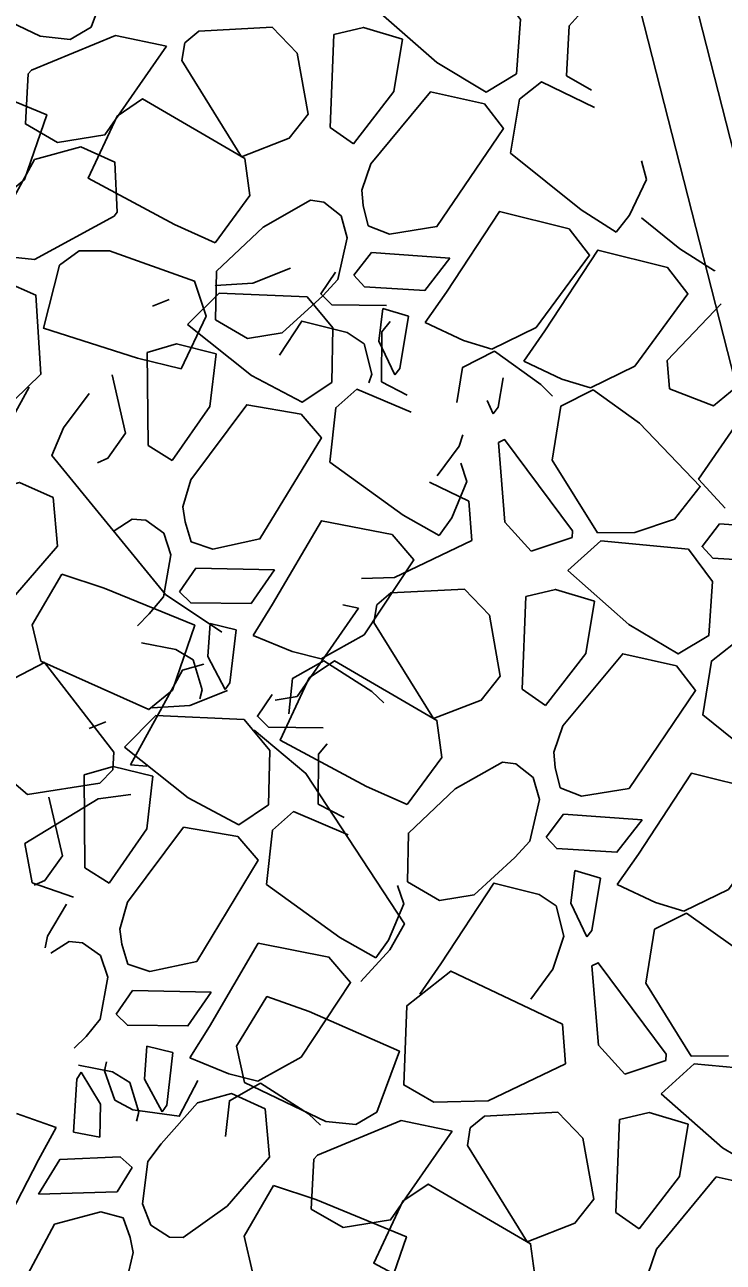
# Model space of a CAD drawing. Extents: x 3040896 to 3051146, y 687568 to 732976.
# Drawn here: x 3043984.91 to 3043998.83, y 721939.2 to 721963.86 of the extents above; entities that cross this region are included whole.
import ezdxf

# ---------------------------------------------------------------- set-up
doc = ezdxf.new("R2010")
doc.units = 0
for name, color, linetype in [('Default', 7, 'Continuous'), ('Exist Horizontal Alignment', 7, 'Continuous'), ('Exist Right of Way Line', 7, 'Continuous'), ('Exist Structure Major Bridge WW', 7, 'Continuous')]:
    doc.layers.add(name, color=color, linetype=linetype)

msp = doc.modelspace()

# ---------------------------------------------------------------- linework, layer by layer
at = {"layer": 'Default'}
for p, q in [((3043986.239, 721963.815), (3043985.817, 721963.572)), ((3043989.845, 721963.814), (3043988.383, 721963.737)), ((3043989.845, 721963.814), (3043990.343, 721963.295)), ((3043986.724, 721963.65), (3043985.051, 721962.957)), ((3043985.817, 721963.572), (3043985.219, 721963.633)), ((3043987.738, 721963.437), (3043986.724, 721963.65)), ((3043988.383, 721963.737), (3043988.099, 721963.502)), ((3043990.997, 721961.819), (3043991.071, 721963.668)), ((3043990.56, 721962.082), (3043990.343, 721963.295)), ((3043996.203, 721962.558), (3043995.703, 721962.847)), ((3043991.461, 721961.492), (3043990.997, 721961.819)), ((3043991.653, 721960.261), (3043991.626, 721960.564)), ((3043990.605, 721960.366), (3043989.664, 721959.832)), ((3043990.873, 721960.33), (3043990.605, 721960.366)), ((3043991.218, 721960.058), (3043990.873, 721960.33)), ((3043991.753, 721959.855), (3043991.653, 721960.261)), ((3043996.963, 721960.072), (3043996.694, 721959.732)), ((3043985.105, 721959.186), (3043986.696, 721960.051)), ((3043991.339, 721959.619), (3043991.218, 721960.058)), ((3043991.149, 721958.789), (3043991.339, 721959.619)), ((3043985.604, 721959.072), (3043985.999, 721959.359)), ((3043985.999, 721959.359), (3043986.601, 721959.361)), ((3043991.82, 721959.328), (3043991.472, 721958.872)), ((3043993.384, 721959.214), (3043991.82, 721959.328)), ((3043984.074, 721959.291), (3043985.105, 721959.186)), ((3043990.208, 721959.012), (3043989.458, 721958.714)), ((3043998.667, 721958.976), (3043998.655, 721958.961)), ((3043989.458, 721958.714), (3043988.712, 721958.669)), ((3043990.849, 721958.463), (3043991.149, 721958.789)), ((3043987.791, 721958.388), (3043987.455, 721958.257)), ((3043988.158, 721957.888), (3043988.785, 721958.516)), ((3043988.785, 721958.516), (3043990.54, 721958.439)), ((3043990.041, 721957.724), (3043990.849, 721958.463)), ((3043991.969, 721957.555), (3043992.048, 721958.209)), ((3043992.048, 721958.209), (3043992.559, 721958.057)), ((3043997.712, 721957.175), (3043998.788, 721958.3)), ((3043993.653, 721957.57), (3043992.892, 721957.93)), ((3043991.676, 721957.502), (3043991.338, 721957.731)), ((3043995.104, 721957.83), (3043994.22, 721957.398)), ((3043991.825, 721956.901), (3043991.676, 721957.502)), ((3043992.285, 721956.884), (3043991.969, 721957.555)), ((3043994.22, 721957.398), (3043993.653, 721957.57)), ((3043987.373, 721955.481), (3043987.353, 721957.331)), ((3043995.614, 721956.799), (3043994.853, 721957.16)), ((3043986.923, 721955.722), (3043986.653, 721956.886)), ((3043991.767, 721956.725), (3043991.825, 721956.901)), ((3043997.065, 721957.059), (3043996.181, 721956.627)), ((3043992.534, 721956.483), (3043992.02, 721956.747)), ((3043996.181, 721956.627), (3043995.614, 721956.799)), ((3043994.246, 721956.113), (3043994.123, 721956.375)), ((3043993.566, 721955.466), (3043993.641, 721955.693)), ((3043987.852, 721955.178), (3043987.373, 721955.481)), ((3043993.566, 721955.466), (3043993.129, 721954.872)), ((3043994.479, 721953.952), (3043994.348, 721955.538)), ((3043992.974, 721954.748), (3043993.762, 721954.373)), ((3043988.106, 721953.959), (3043988.065, 721954.26)), ((3043993.762, 721954.373), (3043993.823, 721953.583)), ((3043987.055, 721954.01), (3043986.694, 721953.781)), ((3043987.324, 721953.988), (3043987.055, 721954.01)), ((3043987.683, 721953.734), (3043987.324, 721953.988)), ((3043988.227, 721953.558), (3043988.106, 721953.959)), ((3043993.419, 721954.038), (3043993.168, 721953.686)), ((3043995.001, 721953.375), (3043994.479, 721953.952)), ((3043997.855, 721954.012), (3043997.069, 721953.745)), ((3043987.825, 721953.302), (3043987.683, 721953.734)), ((3043997.069, 721953.745), (3043996.322, 721953.738)), ((3043993.823, 721953.583), (3043992.28, 721952.847)), ((3043995.818, 721953.648), (3043995.001, 721953.375)), ((3043995.729, 721952.986), (3043996.387, 721953.581)), ((3043996.387, 721953.581), (3043998.136, 721953.416)), ((3043987.678, 721952.463), (3043987.825, 721953.302)), ((3043988.32, 721953.036), (3043987.997, 721952.562)), ((3043989.889, 721953.001), (3043988.32, 721953.036)), ((3043992.28, 721952.847), (3043991.62, 721952.831)), ((3043987.395, 721952.123), (3043987.678, 721952.463)), ((3043992.209, 721952.541), (3043991.924, 721952.305)), ((3043993.671, 721952.617), (3043992.209, 721952.541)), ((3043993.671, 721952.617), (3043994.169, 721952.099)), ((3043994.823, 721950.622), (3043994.897, 721952.471)), ((3043991.564, 721952.24), (3043991.249, 721952.307)), ((3043987.159, 721951.884), (3043987.395, 721952.123)), ((3043988.56, 721951.272), (3043988.605, 721951.93)), ((3043988.605, 721951.93), (3043989.123, 721951.803)), ((3043994.386, 721950.885), (3043994.169, 721952.099)), ((3043990.24, 721951.373), (3043989.462, 721951.694)), ((3043991.676, 721951.705), (3043990.816, 721951.229)), ((3043988.269, 721951.205), (3043987.92, 721951.416)), ((3043988.448, 721950.612), (3043988.269, 721951.205)), ((3043988.908, 721950.618), (3043988.56, 721951.272)), ((3043990.816, 721951.229), (3043990.24, 721951.373)), ((3043988.949, 721950.595), (3043988.199, 721950.296)), ((3043988.399, 721950.433), (3043988.448, 721950.612)), ((3043995.286, 721950.295), (3043994.823, 721950.622)), ((3043988.199, 721950.296), (3043987.453, 721950.251)), ((3043986.531, 721949.97), (3043986.196, 721949.839)), ((3043986.899, 721949.47), (3043987.526, 721950.098)), ((3043987.526, 721950.098), (3043989.281, 721950.022)), ((3043995.479, 721949.065), (3043995.452, 721949.368)), ((3043984.966, 721948.523), (3043984.417, 721948.986)), ((3043986.412, 721948.752), (3043986.67, 721949.016)), ((3043987.022, 721949.118), (3043987.342, 721949.086)), ((3043994.431, 721949.169), (3043993.49, 721948.635)), ((3043994.699, 721949.134), (3043994.431, 721949.169)), ((3043995.044, 721948.861), (3043994.699, 721949.134)), ((3043995.579, 721948.658), (3043995.479, 721949.065)), ((3043984.966, 721948.523), (3043986.412, 721948.752)), ((3043986.113, 721947.064), (3043986.094, 721948.914)), ((3043995.165, 721948.422), (3043995.044, 721948.861)), ((3043986.373, 721948.441), (3043987.028, 721948.525)), ((3043984.916, 721947.546), (3043986.373, 721948.441)), ((3043985.663, 721947.304), (3043985.394, 721948.468)), ((3043991.275, 721948.066), (3043990.761, 721948.329)), ((3043994.975, 721947.592), (3043995.165, 721948.422)), ((3043995.645, 721948.132), (3043995.298, 721947.675)), ((3043997.21, 721948.017), (3043995.645, 721948.132)), ((3043985.06, 721946.767), (3043984.916, 721947.546)), ((3043994.675, 721947.267), (3043994.975, 721947.592)), ((3043993.867, 721946.527), (3043994.675, 721947.267)), ((3043986.593, 721946.76), (3043986.113, 721947.064)), ((3043995.795, 721946.358), (3043995.874, 721947.013)), ((3043995.874, 721947.013), (3043996.385, 721946.86)), ((3043985.883, 721946.477), (3043985.06, 721946.767)), ((3043995.501, 721946.306), (3043995.164, 721946.534)), ((3043997.479, 721946.374), (3043996.718, 721946.734)), ((3043998.93, 721946.633), (3043998.046, 721946.201)), ((3043985.369, 721945.7), (3043985.742, 721946.337)), ((3043995.651, 721945.704), (3043995.501, 721946.306)), ((3043996.111, 721945.688), (3043995.795, 721946.358)), ((3043998.046, 721946.201), (3043997.479, 721946.374)), ((3043986.847, 721945.541), (3043986.805, 721945.843)), ((3043985.369, 721945.7), (3043985.318, 721945.468)), ((3043985.796, 721945.593), (3043985.435, 721945.363)), ((3043986.065, 721945.571), (3043985.796, 721945.593)), ((3043986.423, 721945.316), (3043986.065, 721945.571)), ((3043986.968, 721945.141), (3043986.847, 721945.541)), ((3043992.16, 721945.621), (3043991.908, 721945.268)), ((3043995.431, 721945.041), (3043995.651, 721945.704)), ((3043986.566, 721944.884), (3043986.423, 721945.316)), ((3043995.431, 721945.041), (3043994.994, 721944.446)), ((3043996.344, 721943.526), (3043996.213, 721945.112)), ((3043986.418, 721944.045), (3043986.566, 721944.884)), ((3043987.061, 721944.618), (3043986.737, 721944.145)), ((3043988.629, 721944.583), (3043987.061, 721944.618)), ((3043986.135, 721943.705), (3043986.418, 721944.045)), ((3043995.627, 721943.947), (3043995.688, 721943.157)), ((3043985.9, 721943.466), (3043986.135, 721943.705)), ((3043987.3, 721942.854), (3043987.345, 721943.512)), ((3043987.345, 721943.512), (3043987.864, 721943.385)), ((3043996.866, 721942.949), (3043996.344, 721943.526)), ((3043998.934, 721943.319), (3043998.187, 721943.312)), ((3043986.539, 721943.2), (3043986.499, 721943.019)), ((3043988.981, 721942.955), (3043988.203, 721943.276)), ((3043990.417, 721943.288), (3043989.556, 721942.812)), ((3043995.688, 721943.157), (3043994.145, 721942.421)), ((3043997.683, 721943.222), (3043996.866, 721942.949)), ((3043997.594, 721942.56), (3043998.252, 721943.155)), ((3043998.252, 721943.155), (3044000.001, 721942.99)), ((3043986.04, 721942.989), (3043986.422, 721942.354)), ((3043986.499, 721943.019), (3043986.709, 721942.436)), ((3043987.009, 721942.787), (3043986.661, 721942.998)), ((3043987.649, 721942.201), (3043987.3, 721942.854)), ((3043989.556, 721942.812), (3043988.981, 721942.955)), ((3043987.189, 721942.194), (3043987.009, 721942.787)), ((3043986.422, 721942.354), (3043986.411, 721941.695)), ((3043986.709, 721942.436), (3043987.068, 721942.243)), ((3043988.357, 721942.382), (3043987.629, 721941.564)), ((3043994.145, 721942.421), (3043993.06, 721942.395)), ((3043984.749, 721942.166), (3043985.542, 721941.886)), ((3043987.14, 721942.015), (3043987.189, 721942.194)), ((3043991.93, 721942.193), (3043991.508, 721941.949)), ((3043994.074, 721942.115), (3043993.789, 721941.879)), ((3043995.536, 721942.192), (3043994.074, 721942.115)), ((3043995.536, 721942.192), (3043996.034, 721941.673)), ((3043992.415, 721942.028), (3043990.742, 721941.334)), ((3043991.508, 721941.949), (3043990.909, 721942.01)), ((3043993.429, 721941.815), (3043992.415, 721942.028)), ((3043996.688, 721940.196), (3043996.762, 721942.045)), ((3043986.411, 721941.695), (3043985.886, 721941.794)), ((3043996.251, 721940.459), (3043996.034, 721941.673)), ((3043987.629, 721941.564), (3043987.364, 721941.21)), ((3043986.752, 721940.605), (3043987.051, 721941.094)), ((3043987.364, 721941.21), (3043987.26, 721940.365)), ((3043985.184, 721940.559), (3043986.752, 721940.605)), ((3043987.26, 721940.365), (3043987.425, 721939.94)), ((3043988.066, 721939.697), (3043988.948, 721940.324)), ((3043997.151, 721939.869), (3043996.688, 721940.196)), ((3043986.872, 721940.088), (3043987.014, 721939.694)), ((3043987.425, 721939.94), (3043987.796, 721939.705)), ((3043987.014, 721939.694), (3043987.071, 721939.395)), ((3043987.796, 721939.705), (3043988.066, 721939.697))]:
    msp.add_line(p, q, dxfattribs=at)
for points in [[(3043985.219, 721963.633), (3043983.599, 721964.41), (3043983.439, 721965.133), (3043984.045, 721966.12), (3043984.887, 721965.822), (3043986.685, 721965.031), (3043986.239, 721963.815)], [(3043994.31, 721964.613), (3043994.79, 721963.969), (3043994.712, 721962.888), (3043994.103, 721962.521), (3043993.123, 721963.108), (3043991.903, 721964.182)], [(3043995.703, 721962.847), (3043995.759, 721963.843), (3043995.938, 721964.039)], [(3043991.071, 721963.668), (3043991.659, 721963.809), (3043992.441, 721963.575)], [(3043992.441, 721963.575), (3043992.265, 721962.531), (3043991.461, 721961.492)], [(3043985.051, 721962.957), (3043984.984, 721962.883), (3043984.927, 721961.887), (3043985.567, 721961.517), (3043986.511, 721961.67), (3043987.738, 721963.437)], [(3043990.56, 721962.082), (3043990.182, 721961.604), (3043989.23, 721961.232), (3043988.042, 721963.151), (3043988.099, 721963.502)], [(3043982.703, 721963.086), (3043983.547, 721962.811), (3043985.353, 721962.071), (3043984.908, 721960.779), (3043984.441, 721960.389), (3043982.288, 721961.357), (3043982.116, 721962.078), (3043982.703, 721963.086)], [(3043996.694, 721959.732), (3043996, 721960.172), (3043994.593, 721961.305), (3043994.766, 721962.379), (3043995.205, 721962.727), (3043996.265, 721962.212)], [(3043988.704, 721959.52), (3043987.894, 721959.882), (3043986.175, 721960.807), (3043986.753, 721962.045), (3043987.258, 721962.384), (3043989.298, 721961.195), (3043989.394, 721960.461), (3043988.704, 721959.52)], [(3043991.626, 721960.564), (3043991.808, 721961.09), (3043992.999, 721962.527), (3043994.071, 721962.286), (3043994.45, 721961.795), (3043993.125, 721959.843), (3043992.182, 721959.69), (3043991.753, 721959.855)], [(3043986.696, 721960.051), (3043986.755, 721960.131), (3043986.707, 721961.128), (3043986.032, 721961.428), (3043985.109, 721961.177), (3043984.074, 721959.291)], [(3043997.198, 721961.151), (3043997.302, 721960.778), (3043996.963, 721960.072)], [(3043992.892, 721957.93), (3043993.313, 721958.532), (3043994.369, 721960.144), (3043995.758, 721959.797), (3043996.165, 721959.271), (3043995.104, 721957.83)], [(3043989.664, 721959.832), (3043988.73, 721958.952), (3043988.713, 721957.982)], [(3043998.655, 721958.961), (3043997.961, 721959.401), (3043997.198, 721960.015)], [(3043986.601, 721959.361), (3043988.292, 721958.757), (3043988.527, 721958.055), (3043988.028, 721957.01), (3043987.16, 721957.219), (3043985.288, 721957.817), (3043985.604, 721959.072)], [(3043994.853, 721957.16), (3043995.274, 721957.761), (3043996.33, 721959.373), (3043997.719, 721959.026), (3043998.126, 721958.5), (3043997.065, 721957.059)], [(3043991.472, 721958.872), (3043991.684, 721958.642), (3043992.885, 721958.569), (3043993.384, 721959.214)], [(3043991.104, 721958.934), (3043990.809, 721958.502), (3043991.031, 721958.282), (3043992.12, 721958.272)], [(3043984.502, 721958.753), (3043985.132, 721958.476), (3043985.235, 721956.9), (3043984.435, 721956.121), (3043982.112, 721956.94)], [(3043988.712, 721958.669), (3043988.707, 721958.676)], [(3043990.54, 721958.439), (3043991.052, 721957.821), (3043991.028, 721956.737), (3043990.439, 721956.34), (3043989.431, 721956.876), (3043988.158, 721957.888)], [(3043988.713, 721957.982), (3043989.353, 721957.612), (3043990.041, 721957.724)], [(3043989.99, 721957.282), (3043990.433, 721957.957), (3043991.338, 721957.731)], [(3043992.02, 721956.747), (3043992.026, 721957.744), (3043992.195, 721957.949)], [(3043992.559, 721958.057), (3043992.384, 721957.013), (3043992.285, 721956.884)], [(3043987.353, 721957.331), (3043987.933, 721957.502), (3043988.725, 721957.309)], [(3043993.522, 721956.333), (3043993.635, 721957.035), (3043994.273, 721957.356)], [(3043994.273, 721957.356), (3043995.196, 721956.697), (3043995.424, 721956.459)], [(3043988.725, 721957.309), (3043988.603, 721956.257), (3043987.852, 721955.178)], [(3043999.084, 721956.643), (3043998.634, 721956.27), (3043997.758, 721956.611), (3043997.712, 721957.175)], [(3043985.004, 721956.642), (3043984.649, 721956), (3043983.768, 721954.286), (3043982.844, 721954.416)], [(3043994.443, 721956.829), (3043994.345, 721956.242), (3043994.246, 721956.113)], [(3043986.198, 721956.512), (3043985.687, 721955.829), (3043985.453, 721955.282), (3043987.718, 721952.507), (3043988.837, 721951.759)], [(3043993.168, 721953.686), (3043992.452, 721954.09), (3043990.99, 721955.15), (3043991.108, 721956.232), (3043991.53, 721956.601), (3043992.614, 721956.141)], [(3043996.322, 721953.738), (3043995.423, 721955.19), (3043995.596, 721956.265), (3043996.234, 721956.585)], [(3043996.234, 721956.585), (3043997.157, 721955.926), (3043998.369, 721954.662), (3043997.855, 721954.012)], [(3043988.065, 721954.26), (3043988.219, 721954.794), (3043989.337, 721956.29), (3043990.419, 721956.104), (3043990.822, 721955.633), (3043989.598, 721953.616), (3043988.663, 721953.415), (3043988.227, 721953.558)], [(3043998.869, 721954.228), (3043998.338, 721954.805), (3043999.19, 721956.05)], [(3043986.923, 721955.722), (3043986.57, 721955.225), (3043986.363, 721955.133)], [(3043994.348, 721955.538), (3043994.472, 721955.597), (3043995.828, 721953.778), (3043995.818, 721953.648)], [(3043993.599, 721955.128), (3043993.722, 721954.761), (3043993.419, 721954.038)], [(3043985.481, 721954.441), (3043984.806, 721954.742), (3043984.133, 721954.559)], [(3043984.729, 721952.502), (3043985.565, 721953.475), (3043985.481, 721954.441)], [(3043989.462, 721951.694), (3043989.852, 721952.316), (3043990.825, 721953.979), (3043992.23, 721953.703), (3043992.663, 721953.199), (3043991.676, 721951.705)], [(3043999.582, 721953.861), (3043998.754, 721953.921), (3043998.407, 721953.465), (3043998.619, 721953.234), (3043999.706, 721953.169)], [(3043998.136, 721953.416), (3043998.616, 721952.772), (3043998.538, 721951.691), (3043997.929, 721951.325), (3043996.949, 721951.911), (3043995.729, 721952.986)], [(3043985.65, 721952.913), (3043986.495, 721952.638), (3043988.3, 721951.898), (3043987.856, 721950.606), (3043987.388, 721950.216), (3043985.235, 721951.184), (3043985.063, 721951.905), (3043985.65, 721952.913)], [(3043987.997, 721952.562), (3043988.22, 721952.343), (3043989.423, 721952.331), (3043989.889, 721953.001)], [(3043994.897, 721952.471), (3043995.485, 721952.612), (3043996.266, 721952.379)], [(3043989.905, 721950.403), (3043990.337, 721950.474), (3043991.564, 721952.24)], [(3043994.386, 721950.885), (3043994.008, 721950.407), (3043993.056, 721950.036), (3043991.868, 721951.954), (3043991.924, 721952.305)], [(3043996.266, 721952.379), (3043996.091, 721951.335), (3043995.286, 721950.295)], [(3043989.123, 721951.803), (3043989.001, 721950.751), (3043988.908, 721950.618)], [(3043987.241, 721951.549), (3043987.92, 721951.416)], [(3044000.52, 721948.535), (3043999.826, 721948.975), (3043998.419, 721950.109), (3043998.592, 721951.183), (3043999.031, 721951.53), (3044000.091, 721951.016)], [(3043992.53, 721948.323), (3043991.72, 721948.685), (3043990.001, 721949.61), (3043990.579, 721950.848), (3043991.084, 721951.187), (3043993.124, 721949.999), (3043993.22, 721949.264), (3043992.53, 721948.323)], [(3043990.172, 721950.13), (3043990.25, 721950.838), (3043990.87, 721951.19)], [(3043990.87, 721951.19), (3043991.825, 721950.578), (3043992.065, 721950.352)], [(3043995.452, 721949.368), (3043995.634, 721949.893), (3043996.825, 721951.33), (3043997.896, 721951.09), (3043998.276, 721950.599), (3043996.951, 721948.647), (3043996.007, 721948.493), (3043995.579, 721948.658)], [(3043984.074, 721950.171), (3043984.399, 721950.685), (3043985.307, 721951.155), (3043986.69, 721949.371), (3043986.67, 721949.016)], [(3043988.479, 721951.119), (3043988.057, 721951.004), (3043987.022, 721949.118)], [(3043989.845, 721950.516), (3043989.549, 721950.084), (3043989.772, 721949.865), (3043990.861, 721949.854)], [(3043987.453, 721950.251), (3043987.448, 721950.259)], [(3043989.281, 721950.022), (3043989.793, 721949.403), (3043989.769, 721948.319), (3043989.18, 721947.922), (3043988.171, 721948.459), (3043986.899, 721949.47)], [(3043991.609, 721944.801), (3043992.188, 721945.427), (3043992.478, 721945.946), (3043990.516, 721948.944), (3043989.482, 721949.804)], [(3043990.761, 721948.329), (3043990.767, 721949.327), (3043990.935, 721949.531)], [(3043986.094, 721948.914), (3043986.674, 721949.084), (3043987.466, 721948.891)], [(3043987.466, 721948.891), (3043987.344, 721947.839), (3043986.593, 721946.76)], [(3043996.718, 721946.734), (3043997.139, 721947.335), (3043998.195, 721948.947), (3043999.584, 721948.601), (3043999.991, 721948.074), (3043998.93, 721946.633)], [(3043993.49, 721948.635), (3043992.556, 721947.755), (3043992.539, 721946.785)], [(3043991.908, 721945.268), (3043991.193, 721945.672), (3043989.73, 721946.733), (3043989.849, 721947.814), (3043990.27, 721948.184), (3043991.354, 721947.723)], [(3043995.298, 721947.675), (3043995.51, 721947.445), (3043996.711, 721947.373), (3043997.21, 721948.017)], [(3043986.805, 721945.843), (3043986.96, 721946.377), (3043988.077, 721947.872), (3043989.159, 721947.686), (3043989.563, 721947.215), (3043988.339, 721945.198), (3043987.404, 721944.997), (3043986.968, 721945.141)], [(3043985.663, 721947.304), (3043985.31, 721946.808), (3043985.104, 721946.715)], [(3043992.539, 721946.785), (3043993.178, 721946.415), (3043993.867, 721946.527)], [(3043992.782, 721944.547), (3043993.203, 721945.148), (3043994.259, 721946.76), (3043995.164, 721946.534)], [(3043996.385, 721946.86), (3043996.21, 721945.816), (3043996.111, 721945.688)], [(3043992.34, 721946.711), (3043992.463, 721946.343), (3043992.16, 721945.621)], [(3043998.187, 721943.312), (3043997.288, 721944.765), (3043997.461, 721945.839), (3043998.099, 721946.159)], [(3043998.099, 721946.159), (3043999.022, 721945.5), (3044000.234, 721944.236), (3043999.72, 721943.586)], [(3043988.203, 721943.276), (3043988.593, 721943.898), (3043989.565, 721945.561), (3043990.971, 721945.286), (3043991.403, 721944.781), (3043990.417, 721943.288)], [(3043996.213, 721945.112), (3043996.337, 721945.172), (3043997.693, 721943.353), (3043997.683, 721943.222)], [(3043993.06, 721942.395), (3043992.462, 721942.736), (3043992.525, 721944.314), (3043993.403, 721945.006), (3043995.627, 721943.947)], [(3043986.737, 721944.145), (3043986.96, 721943.925), (3043988.163, 721943.914), (3043988.629, 721944.583)], [(3043990.909, 721942.01), (3043989.29, 721942.788), (3043989.13, 721943.511), (3043989.736, 721944.498), (3043990.578, 721944.199), (3043992.376, 721943.408), (3043991.93, 721942.193)], [(3043987.864, 721943.385), (3043987.742, 721942.334), (3043987.649, 721942.201)], [(3043985.981, 721943.132), (3043986.661, 721942.998)], [(3043985.886, 721941.794), (3043985.954, 721942.851), (3043986.04, 721942.989)], [(3043988.363, 721942.828), (3043987.992, 721942.111), (3043987.068, 721942.243)], [(3044000.001, 721942.99), (3044000.481, 721942.346), (3044000.403, 721941.265), (3043999.794, 721940.899), (3043998.814, 721941.485), (3043997.594, 721942.56)], [(3043989.705, 721942.262), (3043989.031, 721942.564), (3043988.357, 721942.382)], [(3043988.913, 721941.712), (3043988.99, 721942.42), (3043989.611, 721942.772)], [(3043989.611, 721942.772), (3043990.566, 721942.161), (3043990.806, 721941.935)], [(3043988.948, 721940.324), (3043989.787, 721941.295), (3043989.705, 721942.262)], [(3043996.762, 721942.045), (3043997.35, 721942.186), (3043998.132, 721941.953)], [(3043985.542, 721941.886), (3043985.185, 721941.245), (3043984.3, 721939.533), (3043982.882, 721939.736), (3043982.424, 721940.218), (3043983.332, 721941.76)], [(3043996.251, 721940.459), (3043995.873, 721939.981), (3043994.921, 721939.61), (3043993.733, 721941.529), (3043993.789, 721941.879)], [(3043998.132, 721941.953), (3043997.956, 721940.909), (3043997.151, 721939.869)], [(3043990.742, 721941.334), (3043990.675, 721941.26), (3043990.618, 721940.264), (3043991.258, 721939.895), (3043992.202, 721940.048), (3043993.429, 721941.815)], [(3043987.051, 721941.094), (3043986.817, 721941.302), (3043985.615, 721941.251), (3043985.184, 721940.559)], [(3043997.317, 721938.942), (3043997.499, 721939.467), (3043998.69, 721940.904), (3043999.761, 721940.664), (3044000.141, 721940.173), (3043998.816, 721938.221), (3043997.872, 721938.068), (3043997.444, 721938.233)], [(3043989.871, 721940.732), (3043990.714, 721940.455), (3043992.518, 721939.711), (3043992.07, 721938.42), (3043991.602, 721938.031), (3043989.451, 721939.005), (3043989.281, 721939.726), (3043989.871, 721940.732)], [(3043994.395, 721937.897), (3043993.585, 721938.259), (3043991.866, 721939.184), (3043992.444, 721940.423), (3043992.949, 721940.761), (3043994.989, 721939.573), (3043995.085, 721938.838), (3043994.395, 721937.897)], [(3043987.071, 721939.395), (3043986.944, 721938.854), (3043985.905, 721937.303), (3043984.815, 721937.432), (3043984.388, 721937.882), (3043985.506, 721939.959), (3043986.429, 721940.208), (3043986.872, 721940.088)]]:
    msp.add_lwpolyline(points, dxfattribs=at)
at = {"layer": 'Exist Horizontal Alignment'}
msp.add_arc((3047143.478, 722946.481), 3274.364, 179.827486, 209.692497, dxfattribs=at)
at = {"layer": 'Exist Right of Way Line'}
for radius in [3324.364, 3224.364]:
    msp.add_arc((3047143.478, 722946.481), radius, 179.827486, 209.692497, dxfattribs=at)
at = {"layer": 'Exist Structure Major Bridge WW'}
for points in [[(3044009.351, 721920.923), (3043990.063, 721996.475), (3043966.392, 722130.806)], [(3044008.285, 721920.651), (3043988.987, 721996.243), (3043965.309, 722130.615)]]:
    msp.add_lwpolyline(points, dxfattribs=at)

doc.saveas('drawing.dxf')
